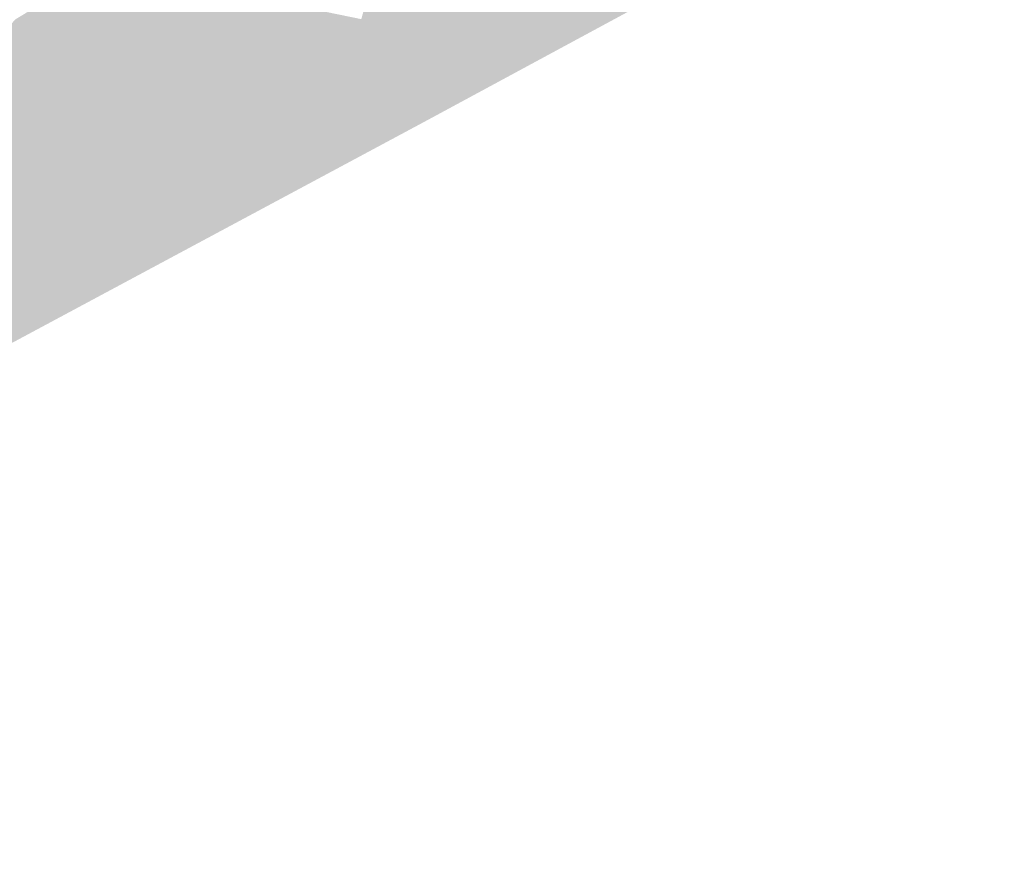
# Model space of a CAD drawing. Header units: metres. Extents: x 164696 to 183842, y 382615 to 387356.
# Tile 288 of 656: x 182617.49 to 182620.1, y 386587.12 to 386589.32. Entities that reach past the tile are written whole.
import ezdxf

# ---------------------------------------------------------------- set-up
doc = ezdxf.new("R2010")
doc.units = ezdxf.units.M
doc.layers.add('C3D-SURFACE_TINSURFACE', color=7, linetype='Continuous')

msp = doc.modelspace()

# ---------------------------------------------------------------- linework, layer by layer
at = {"layer": 'C3D-SURFACE_TINSURFACE', "color": 11, "linetype": 'Continuous', "lineweight": -3, "true_color": 0xff8585}
for points in [[(182618.6036, 386589.9659), (182618.4277, 386589.2683), (182618.9518, 386590.0265)], [(182618.9518, 386590.0265), (182618.4277, 386589.2683), (182618.4456, 386589.2394)], [(182618.9518, 386590.0265), (182618.4456, 386589.2394), (182618.4633, 386589.2078)], [(182618.9518, 386590.0265), (182618.4633, 386589.2078), (182618.5612, 386589.0546)], [(182620.098, 386589.9337), (182618.9518, 386590.0265), (182618.5612, 386589.0546)], [(182618.5661, 386589.945), (182618.4098, 386589.2971), (182618.6036, 386589.9659)], [(182618.6036, 386589.9659), (182618.4098, 386589.2971), (182618.4277, 386589.2683)], [(182618.5661, 386589.945), (182618.3918, 386589.326), (182618.4098, 386589.2971)], [(182620.098, 386589.9337), (182618.5612, 386589.0546), (182619.1684, 386589.3827)], [(182617.6835, 386589.4524), (182618.4098, 386589.2971), (182617.7068, 386589.4665)], [(182617.7068, 386589.4665), (182618.4098, 386589.2971), (182618.3918, 386589.326)], [(182617.6369, 386589.4241), (182618.4633, 386589.2078), (182617.6602, 386589.4382)], [(182617.6602, 386589.4382), (182618.4277, 386589.2683), (182617.6835, 386589.4524)], [(182617.6602, 386589.4382), (182618.4633, 386589.2078), (182618.4456, 386589.2394)], [(182617.6602, 386589.4382), (182618.4456, 386589.2394), (182618.4277, 386589.2683)], [(182617.6835, 386589.4524), (182618.4277, 386589.2683), (182618.4098, 386589.2971)], [(182617.5903, 386589.3959), (182618.4633, 386589.2078), (182617.6136, 386589.41)], [(182617.6136, 386589.41), (182618.4633, 386589.2078), (182617.6369, 386589.4241)], [(182617.567, 386589.3818), (182617.5437, 386589.3676), (182618.5251, 386589.0989)], [(182617.5903, 386589.3959), (182617.567, 386589.3818), (182618.5251, 386589.0989)], [(182617.5903, 386589.3959), (182618.5251, 386589.0989), (182618.4633, 386589.2078)], [(182617.5437, 386589.3676), (182617.5204, 386589.3535), (182618.5251, 386589.0989)], [(182617.4738, 386589.3253), (182617.2355, 386589.0557), (182617.4971, 386589.3394)], [(182617.2355, 386589.0557), (182618.5251, 386589.0989), (182617.4971, 386589.3394)], [(182618.5251, 386589.0989), (182617.5204, 386589.3535), (182617.4971, 386589.3394)], [(182618.4633, 386589.2078), (182618.5251, 386589.0989), (182618.5612, 386589.0546)], [(182617.2355, 386589.0557), (182618.5612, 386589.0546), (182618.5251, 386589.0989)], [(182616.6395, 386588.4208), (182614.9544, 386587.12), (182618.5612, 386589.0546)], [(182616.6395, 386588.4208), (182618.5612, 386589.0546), (182617.2355, 386589.0557)]]:
    msp.add_solid(points, dxfattribs=at)

doc.saveas('drawing.dxf')
